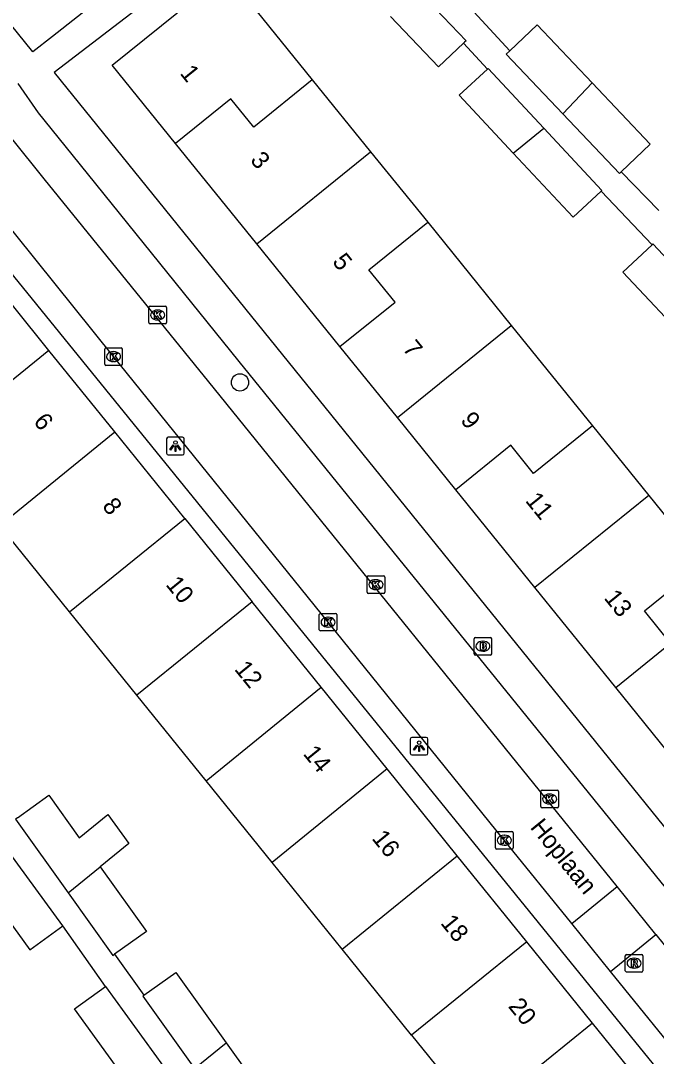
# Model space of a CAD drawing. Extents: x 162347 to 162868, y 381221 to 381813.
# Drawn here: x 162519 to 162555.1, y 381623.5 to 381682.2 of the extents above; entities that cross this region are included whole.
import ezdxf

# ---------------------------------------------------------------- set-up
doc = ezdxf.new("R2010")
doc.units = 0
for name, color, linetype in [('IMGEO_Boom', 7, 'Continuous'), ('IMGEO_Brandkraan', 7, 'Continuous'), ('IMGEO_Kolk', 7, 'Continuous'), ('IMGEO_Lichtpunt', 7, 'Continuous'), ('IMGEO_Openbare_ruimte_label', 7, 'Continuous'), ('IMGEO_Pand', 7, 'Continuous'), ('IMGEO_Pand_nummerreeks', 7, 'Continuous'), ('IMGEO_Rijbaan_lokaal_open', 7, 'Continuous'), ('IMGEO_Rioolput', 7, 'Continuous'), ('IMGEO_Voetpad_open', 7, 'Continuous')]:
    doc.layers.add(name, color=color, linetype=linetype)

msp = doc.modelspace()

# ---------------------------------------------------------------- linework, layer by layer
at = {"layer": 'IMGEO_Boom'}
msp.add_circle((162531.45, 381661.662), 0.489, dxfattribs=at)
at = {"layer": 'IMGEO_Brandkraan'}
for p, q in [((162544.718, 381646.28), (162544.718, 381647.132)), ((162544.793, 381647.206), (162545.645, 381647.206)), ((162545.719, 381647.132), (162545.719, 381646.28)), ((162545.229, 381646.426), (162545.204, 381646.426)), ((162545.206, 381646.986), (162545.231, 381646.986)), ((162545.645, 381646.206), (162544.793, 381646.206))]:
    msp.add_line(p, q, dxfattribs=at)
for points in [[(162544.718, 381646.28), (162544.718, 381647.132)], [(162544.793, 381647.206), (162545.645, 381647.206)], [(162545.719, 381647.132), (162545.719, 381646.28)], [(162545.066, 381646.906), (162545.066, 381646.506), (162545.279, 381646.506)], [(162545.297, 381646.906), (162545.066, 381646.906)], [(162545.245, 381646.825), (162545.191, 381646.825), (162545.191, 381646.749)], [(162545.191, 381646.749), (162545.244, 381646.749)], [(162545.253, 381646.673), (162545.191, 381646.673), (162545.191, 381646.592)], [(162545.191, 381646.592), (162545.253, 381646.592)], [(162545.645, 381646.206), (162544.793, 381646.206)]]:
    msp.add_lwpolyline(points, dxfattribs=at)
for centre, radius, start, end in [((162544.795, 381647.13), 0.0765, 91.55205, 178.44795), ((162544.795, 381647.13), 0.0765, 91.55205, 178.44795), ((162545.643, 381647.13), 0.0765, 1.55205, 88.44795), ((162545.643, 381647.13), 0.0765, 1.55205, 88.44795), ((162545.246, 381646.787), 0.0379, 267.82845, 90.93552), ((162545.254, 381646.632), 0.0404, 269.87594, 90.50774), ((162545.285, 381646.757), 0.251, 268.66757, 293.53466), ((162545.301, 381646.761), 0.145, 59.4692, 91.53667), ((162545.326, 381646.808), 0.0922, 285.51372, 58.15012), ((162545.331, 381646.616), 0.105, 301.31148, 78.98903), ((162544.795, 381646.282), 0.0765, 181.55205, 268.44795), ((162544.795, 381646.282), 0.0765, 181.55205, 268.44795), ((162545.643, 381646.282), 0.0765, 271.55205, 358.44795), ((162545.643, 381646.282), 0.0765, 271.55205, 358.44795)]:
    msp.add_arc(centre, radius, start, end, dxfattribs=at)
for centre, major_axis, ratio, start_param, end_param in [((162545.205, 381646.706), (-0.387, 0.002), 0.722429, 4.712389, 7.853982), ((162545.23, 381646.706), (-0.39, 0.002), 0.717154, 1.570796, 4.712389)]:
    msp.add_ellipse(centre, major_axis=major_axis, ratio=ratio, start_param=start_param, end_param=end_param, dxfattribs=at)
at = {"layer": 'IMGEO_Kolk'}
for p, q in [((162526.283, 381665.055), (162526.283, 381665.907)), ((162526.358, 381665.981), (162527.21, 381665.981)), ((162527.284, 381665.907), (162527.284, 381665.055)), ((162526.794, 381665.201), (162526.769, 381665.201)), ((162526.771, 381665.761), (162526.796, 381665.761)), ((162527.21, 381664.981), (162526.358, 381664.981)), ((162523.78, 381662.699), (162523.78, 381663.551)), ((162523.855, 381663.625), (162524.707, 381663.625)), ((162524.781, 381663.551), (162524.781, 381662.699)), ((162524.291, 381662.845), (162524.266, 381662.845)), ((162524.268, 381663.405), (162524.293, 381663.405)), ((162524.707, 381662.625), (162523.855, 381662.625)), ((162538.658, 381649.774), (162538.658, 381650.626)), ((162538.733, 381650.7), (162539.585, 381650.7)), ((162539.659, 381650.626), (162539.659, 381649.774)), ((162539.146, 381650.48), (162539.171, 381650.48)), ((162539.585, 381649.7), (162538.733, 381649.7)), ((162539.169, 381649.92), (162539.144, 381649.92)), ((162535.946, 381647.644), (162535.946, 381648.496)), ((162536.021, 381648.57), (162536.873, 381648.57)), ((162536.434, 381648.35), (162536.459, 381648.35)), ((162536.947, 381648.496), (162536.947, 381647.644)), ((162536.457, 381647.79), (162536.432, 381647.79)), ((162536.873, 381647.57), (162536.021, 381647.57)), ((162548.505, 381637.619), (162548.505, 381638.471)), ((162548.58, 381638.545), (162549.432, 381638.545)), ((162548.993, 381638.325), (162549.018, 381638.325)), ((162549.506, 381638.471), (162549.506, 381637.619)), ((162549.016, 381637.765), (162548.991, 381637.765)), ((162549.432, 381637.545), (162548.58, 381637.545)), ((162545.936, 381635.282), (162545.936, 381636.134)), ((162546.011, 381636.208), (162546.863, 381636.208)), ((162546.424, 381635.988), (162546.449, 381635.988)), ((162546.937, 381636.134), (162546.937, 381635.282)), ((162546.447, 381635.428), (162546.422, 381635.428)), ((162546.863, 381635.208), (162546.011, 381635.208))]:
    msp.add_line(p, q, dxfattribs=at)
for points in [[(162526.283, 381665.055), (162526.283, 381665.907)], [(162526.358, 381665.981), (162527.21, 381665.981)], [(162527.284, 381665.907), (162527.284, 381665.055)], [(162526.604, 381665.681), (162526.727, 381665.681), (162526.727, 381665.53), (162526.857, 381665.681), (162527.021, 381665.681), (162526.875, 381665.53), (162527.028, 381665.281), (162526.876, 381665.281), (162526.791, 381665.445), (162526.727, 381665.378), (162526.727, 381665.281), (162526.604, 381665.281), (162526.604, 381665.681)], [(162527.21, 381664.981), (162526.358, 381664.981)], [(162523.78, 381662.699), (162523.78, 381663.551)], [(162523.855, 381663.625), (162524.707, 381663.625)], [(162524.781, 381663.551), (162524.781, 381662.699)], [(162524.101, 381663.325), (162524.224, 381663.325), (162524.224, 381663.174), (162524.354, 381663.325), (162524.518, 381663.325), (162524.372, 381663.174), (162524.525, 381662.925), (162524.373, 381662.925), (162524.288, 381663.089), (162524.224, 381663.022), (162524.224, 381662.925), (162524.101, 381662.925), (162524.101, 381663.325)], [(162524.707, 381662.625), (162523.855, 381662.625)], [(162538.658, 381649.774), (162538.658, 381650.626)], [(162538.733, 381650.7), (162539.585, 381650.7)], [(162539.659, 381650.626), (162539.659, 381649.774)], [(162538.979, 381650.4), (162539.102, 381650.4), (162539.102, 381650.249), (162539.232, 381650.4), (162539.396, 381650.4), (162539.25, 381650.249), (162539.403, 381650), (162539.251, 381650), (162539.166, 381650.164), (162539.102, 381650.097), (162539.102, 381650), (162538.979, 381650), (162538.979, 381650.4)], [(162539.585, 381649.7), (162538.733, 381649.7)], [(162535.946, 381647.644), (162535.946, 381648.496)], [(162536.021, 381648.57), (162536.873, 381648.57)], [(162536.267, 381648.27), (162536.39, 381648.27), (162536.39, 381648.119), (162536.52, 381648.27), (162536.684, 381648.27), (162536.538, 381648.119), (162536.691, 381647.87), (162536.539, 381647.87), (162536.454, 381648.034), (162536.39, 381647.967), (162536.39, 381647.87), (162536.267, 381647.87), (162536.267, 381648.27)], [(162536.947, 381648.496), (162536.947, 381647.644)], [(162536.873, 381647.57), (162536.021, 381647.57)], [(162548.505, 381637.619), (162548.505, 381638.471)], [(162548.58, 381638.545), (162549.432, 381638.545)], [(162548.826, 381638.245), (162548.949, 381638.245), (162548.949, 381638.094), (162549.079, 381638.245), (162549.243, 381638.245), (162549.097, 381638.094), (162549.25, 381637.845), (162549.098, 381637.845), (162549.013, 381638.009), (162548.949, 381637.942), (162548.949, 381637.845), (162548.826, 381637.845), (162548.826, 381638.245)], [(162549.506, 381638.471), (162549.506, 381637.619)], [(162549.432, 381637.545), (162548.58, 381637.545)], [(162545.936, 381635.282), (162545.936, 381636.134)], [(162546.011, 381636.208), (162546.863, 381636.208)], [(162546.257, 381635.908), (162546.38, 381635.908), (162546.38, 381635.757), (162546.51, 381635.908), (162546.674, 381635.908), (162546.528, 381635.757), (162546.681, 381635.508), (162546.529, 381635.508), (162546.444, 381635.672), (162546.38, 381635.605), (162546.38, 381635.508), (162546.257, 381635.508), (162546.257, 381635.908)], [(162546.937, 381636.134), (162546.937, 381635.282)], [(162546.863, 381635.208), (162546.011, 381635.208)]]:
    msp.add_lwpolyline(points, dxfattribs=at)
for centre, start, end in [((162526.36, 381665.905), 91.55205, 178.44795), ((162526.36, 381665.905), 91.55205, 178.44795), ((162527.208, 381665.905), 1.55205, 88.44795), ((162527.208, 381665.905), 1.55205, 88.44795), ((162526.36, 381665.057), 181.55205, 268.44795), ((162526.36, 381665.057), 181.55205, 268.44795), ((162527.208, 381665.057), 271.55205, 358.44795), ((162527.208, 381665.057), 271.55205, 358.44795), ((162523.857, 381663.549), 91.55205, 178.44795), ((162523.857, 381663.549), 91.55205, 178.44795), ((162524.705, 381663.549), 1.55205, 88.44795), ((162524.705, 381663.549), 1.55205, 88.44795), ((162523.857, 381662.701), 181.55205, 268.44795), ((162523.857, 381662.701), 181.55205, 268.44795), ((162524.705, 381662.701), 271.55205, 358.44795), ((162524.705, 381662.701), 271.55205, 358.44795), ((162538.735, 381650.624), 91.55205, 178.44795), ((162538.735, 381650.624), 91.55205, 178.44795), ((162539.583, 381650.624), 1.55205, 88.44795), ((162539.583, 381650.624), 1.55205, 88.44795), ((162538.735, 381649.776), 181.55205, 268.44795), ((162538.735, 381649.776), 181.55205, 268.44795), ((162539.583, 381649.776), 271.55205, 358.44795), ((162539.583, 381649.776), 271.55205, 358.44795), ((162536.023, 381648.494), 91.55205, 178.44795), ((162536.023, 381648.494), 91.55205, 178.44795), ((162536.871, 381648.494), 1.55205, 88.44795), ((162536.871, 381648.494), 1.55205, 88.44795), ((162536.023, 381647.646), 181.55205, 268.44795), ((162536.023, 381647.646), 181.55205, 268.44795), ((162536.871, 381647.646), 271.55205, 358.44795), ((162536.871, 381647.646), 271.55205, 358.44795), ((162548.582, 381638.469), 91.55205, 178.44795), ((162548.582, 381638.469), 91.55205, 178.44795), ((162549.43, 381638.469), 1.55205, 88.44795), ((162549.43, 381638.469), 1.55205, 88.44795), ((162548.582, 381637.621), 181.55205, 268.44795), ((162548.582, 381637.621), 181.55205, 268.44795), ((162549.43, 381637.621), 271.55205, 358.44795), ((162549.43, 381637.621), 271.55205, 358.44795), ((162546.013, 381636.132), 91.55205, 178.44795), ((162546.013, 381636.132), 91.55205, 178.44795), ((162546.861, 381636.132), 1.55205, 88.44795), ((162546.861, 381636.132), 1.55205, 88.44795), ((162546.013, 381635.284), 181.55205, 268.44795), ((162546.013, 381635.284), 181.55205, 268.44795), ((162546.861, 381635.284), 271.55205, 358.44795), ((162546.861, 381635.284), 271.55205, 358.44795)]:
    msp.add_arc(centre, 0.0765, start, end, dxfattribs=at)
for centre, major_axis, ratio, start_param, end_param in [((162526.77, 381665.481), (-0.387, 0.002), 0.722429, 4.712389, 7.853982), ((162526.795, 381665.481), (-0.39, 0.002), 0.717154, 1.570796, 4.712389), ((162524.267, 381663.125), (-0.387, 0.002), 0.722429, 4.712389, 7.853982), ((162524.292, 381663.125), (-0.39, 0.002), 0.717154, 1.570796, 4.712389), ((162539.145, 381650.2), (-0.387, 0.002), 0.722429, 4.712389, 7.853982), ((162539.17, 381650.2), (-0.39, 0.002), 0.717154, 1.570796, 4.712389), ((162536.433, 381648.07), (-0.387, 0.002), 0.722429, 4.712389, 7.853982), ((162536.458, 381648.07), (-0.39, 0.002), 0.717154, 1.570796, 4.712389), ((162548.992, 381638.045), (-0.387, 0.002), 0.722429, 4.712389, 7.853982), ((162549.017, 381638.045), (-0.39, 0.002), 0.717154, 1.570796, 4.712389), ((162546.423, 381635.708), (-0.387, 0.002), 0.722429, 4.712389, 7.853982), ((162546.448, 381635.708), (-0.39, 0.002), 0.717154, 1.570796, 4.712389)]:
    msp.add_ellipse(centre, major_axis=major_axis, ratio=ratio, start_param=start_param, end_param=end_param, dxfattribs=at)
at = {"layer": 'IMGEO_Lichtpunt'}
for p, q in [((162527.294, 381658.456), (162527.294, 381657.649)), ((162527.294, 381658.456), (162527.294, 381657.649)), ((162528.196, 381658.551), (162527.388, 381658.551)), ((162528.196, 381658.551), (162527.388, 381658.551)), ((162528.29, 381657.649), (162528.29, 381658.456)), ((162528.29, 381657.649), (162528.29, 381658.456)), ((162527.388, 381657.555), (162528.196, 381657.555)), ((162527.388, 381657.555), (162528.196, 381657.555)), ((162541.107, 381641.442), (162541.107, 381640.635)), ((162541.107, 381641.442), (162541.107, 381640.635)), ((162542.009, 381641.537), (162541.201, 381641.537)), ((162542.009, 381641.537), (162541.201, 381641.537)), ((162542.103, 381640.635), (162542.103, 381641.442)), ((162542.103, 381640.635), (162542.103, 381641.442)), ((162541.201, 381640.541), (162542.009, 381640.541)), ((162541.201, 381640.541), (162542.009, 381640.541))]:
    msp.add_line(p, q, dxfattribs=at)
for points in [[(162527.668, 381658.12), (162527.707, 381658.092), (162527.519, 381657.83), (162527.481, 381657.857), (162527.668, 381658.12)], [(162527.77, 381658.072), (162527.817, 381658.072), (162527.817, 381657.75), (162527.77, 381657.75), (162527.77, 381658.072)], [(162527.88, 381658.092), (162527.918, 381658.119), (162528.105, 381657.857), (162528.066, 381657.829), (162527.88, 381658.092)], [(162541.481, 381641.106), (162541.52, 381641.078), (162541.332, 381640.816), (162541.294, 381640.843), (162541.481, 381641.106)], [(162541.583, 381641.058), (162541.63, 381641.058), (162541.63, 381640.736), (162541.583, 381640.736), (162541.583, 381641.058)], [(162541.693, 381641.078), (162541.731, 381641.105), (162541.918, 381640.843), (162541.879, 381640.815), (162541.693, 381641.078)]]:
    msp.add_lwpolyline(points, dxfattribs=at)
for centre in [(162527.793, 381658.254), (162541.606, 381641.24)]:
    msp.add_circle(centre, 0.0994, dxfattribs=at)
for centre, start, end in [((162527.388, 381658.456), 90, 180), ((162527.388, 381658.456), 90, 180), ((162528.196, 381658.456), 0, 90), ((162528.196, 381658.456), 0, 90), ((162527.388, 381657.649), 180, 270), ((162527.388, 381657.649), 180, 270), ((162528.196, 381657.649), 270, 0), ((162528.196, 381657.649), 270, 360), ((162541.201, 381641.442), 90, 180), ((162541.201, 381641.442), 90, 180), ((162542.009, 381641.442), 0, 90), ((162542.009, 381641.442), 0, 90), ((162541.201, 381640.635), 180, 270), ((162541.201, 381640.635), 180, 270), ((162542.009, 381640.635), 270, 0), ((162542.009, 381640.635), 270, 360)]:
    msp.add_arc(centre, 0.0946, start, end, dxfattribs=at)
at = {"layer": 'IMGEO_Pand'}
for points in [[(162527.802, 381675.205), (162524.214, 381679.638), (162530.663, 381684.862), (162535.551, 381678.822)], [(162541.669, 381683.768), (162544.268, 381681.031), (162544.173, 381680.942), (162544.128, 381680.899)], [(162544.128, 381680.899), (162542.705, 381679.548), (162539.988, 381682.409)], [(162546.747, 381680.449), (162548.3, 381681.923), (162551.41, 381678.647)], [(162549.761, 381676.88), (162546.55, 381680.262), (162546.747, 381680.449)], [(162546.941, 381674.661), (162543.885, 381677.942), (162545.478, 381679.427)], [(162545.478, 381679.427), (162545.52, 381679.466), (162548.684, 381676.069)], [(162535.551, 381678.822), (162532.227, 381676.135), (162530.933, 381677.736), (162527.802, 381675.205)], [(162535.551, 381678.822), (162538.854, 381674.741)], [(162551.41, 381678.647), (162549.761, 381676.88)], [(162551.41, 381678.647), (162554.71, 381675.17), (162553.057, 381673.602)], [(162553.057, 381673.602), (162552.96, 381673.51), (162549.761, 381676.88)], [(162546.941, 381674.661), (162548.684, 381676.069)], [(162548.684, 381676.069), (162551.966, 381672.545), (162551.924, 381672.505)], [(162532.399, 381669.524), (162527.802, 381675.205)], [(162532.399, 381669.524), (162538.854, 381674.741)], [(162538.854, 381674.741), (162542.092, 381670.741)], [(162551.924, 381672.505), (162550.331, 381671.022), (162546.941, 381674.661)], [(162537.119, 381663.693), (162540.243, 381666.217), (162538.762, 381668.049), (162542.092, 381670.741)], [(162542.092, 381670.741), (162546.831, 381664.885)], [(162537.119, 381663.693), (162532.399, 381669.524)], [(162554.81, 381669.466), (162553.163, 381667.917), (162557.076, 381663.754)], [(162554.81, 381669.466), (162554.857, 381669.51), (162558.89, 381665.22)], [(162520.622, 381663.477), (162516.63, 381668.417)], [(162540.376, 381659.668), (162546.831, 381664.885)], [(162546.831, 381664.885), (162551.436, 381659.194)], [(162520.622, 381663.477), (162514.092, 381658.173)], [(162524.355, 381658.858), (162520.622, 381663.477)], [(162540.376, 381659.668), (162537.119, 381663.693)], [(162543.687, 381655.577), (162540.376, 381659.668)], [(162517.824, 381653.555), (162524.355, 381658.858)], [(162528.316, 381653.955), (162524.355, 381658.858)], [(162551.436, 381659.194), (162548.1, 381656.497), (162546.806, 381658.098), (162543.687, 381655.577)], [(162551.436, 381659.194), (162554.627, 381655.252)], [(162548.172, 381650.035), (162543.687, 381655.577)], [(162554.627, 381655.252), (162548.172, 381650.035)], [(162554.627, 381655.252), (162557.729, 381651.419)], [(162521.786, 381648.653), (162517.824, 381653.555)], [(162521.786, 381648.653), (162528.316, 381653.955)], [(162528.316, 381653.955), (162532.138, 381649.227)], [(162552.756, 381644.372), (162555.867, 381646.886), (162554.386, 381648.718), (162557.729, 381651.419)], [(162552.756, 381644.372), (162548.172, 381650.035)], [(162532.138, 381649.227), (162525.608, 381643.923)], [(162536.056, 381644.377), (162532.138, 381649.227)], [(162525.608, 381643.923), (162521.786, 381648.653)], [(162529.526, 381639.075), (162536.056, 381644.377)], [(162539.798, 381639.748), (162536.056, 381644.377)], [(162556.089, 381640.253), (162552.756, 381644.372)], [(162529.526, 381639.075), (162525.608, 381643.923)], [(162539.798, 381639.748), (162533.269, 381634.444)], [(162543.769, 381634.833), (162539.798, 381639.748)], [(162533.269, 381634.444), (162529.526, 381639.075)], [(162518.832, 381636.976), (162520.616, 381638.255), (162522.343, 381635.847), (162523.964, 381637.163), (162525.145, 381635.517), (162523.524, 381634.2)], [(162518.832, 381636.976), (162518.717, 381636.894), (162521.707, 381632.725)], [(162521.4, 381630.857), (162518.341, 381635.054)], [(162537.239, 381629.531), (162543.769, 381634.833)], [(162547.709, 381629.957), (162543.769, 381634.833)], [(162521.707, 381632.725), (162523.524, 381634.2)], [(162523.524, 381634.2), (162526.149, 381630.539), (162524.342, 381629.243)], [(162537.239, 381629.531), (162533.269, 381634.444)], [(162516.396, 381633.817), (162519.542, 381629.502), (162521.4, 381630.857)], [(162521.707, 381632.725), (162524.251, 381629.178), (162524.342, 381629.243)], [(162541.181, 381624.654), (162537.239, 381629.531)], [(162547.709, 381629.957), (162541.181, 381624.654)], [(162551.438, 381625.343), (162547.709, 381629.957)], [(162526, 381626.917), (162527.821, 381628.216), (162530.674, 381624.218)], [(162525.275, 381621.701), (162522.066, 381626.149), (162523.834, 381627.425)], [(162523.834, 381627.425), (162527.117, 381622.873)], [(162526, 381626.917), (162525.943, 381626.876), (162528.879, 381622.762)], [(162551.438, 381625.343), (162544.909, 381620.041), (162544.856, 381620.107)], [(162555.512, 381620.301), (162551.438, 381625.343)], [(162528.879, 381622.762), (162530.674, 381624.218)], [(162530.674, 381624.218), (162533.328, 381620.5), (162531.501, 381619.196)], [(162541.181, 381624.654), (162544.856, 381620.107)]]:
    msp.add_lwpolyline(points, dxfattribs=at)
at = {"layer": 'IMGEO_Rijbaan_lokaal_open'}
for points in [[(162550.263, 381630.982), (162546.437, 381635.708), (162536.447, 381648.07), (162524.281, 381663.125), (162512.103, 381678.261), (162509.921, 381680.927)], [(162552.836, 381633.078), (162529.685, 381661.69), (162520.356, 381673.209), (162518.517, 381675.491)], [(162550.263, 381630.982), (162552.836, 381633.078)], [(162555.033, 381630.367), (162552.836, 381633.078)], [(162552.464, 381628.263), (162550.263, 381630.982)], [(162552.464, 381628.263), (162555.033, 381630.367)], [(162555.033, 381630.367), (162573.231, 381607.826), (162574.574, 381606.188)], [(162573.172, 381602.64), (162568.008, 381609.06), (162557.077, 381622.564), (162552.464, 381628.263)]]:
    msp.add_lwpolyline(points, dxfattribs=at)
at = {"layer": 'IMGEO_Rioolput'}
for p, q in [((162553.295, 381628.311), (162553.295, 381629.163)), ((162553.37, 381629.237), (162554.222, 381629.237)), ((162553.783, 381629.017), (162553.808, 381629.017)), ((162554.296, 381629.163), (162554.296, 381628.311)), ((162554.222, 381628.237), (162553.37, 381628.237)), ((162553.806, 381628.457), (162553.781, 381628.457))]:
    msp.add_line(p, q, dxfattribs=at)
for points in [[(162553.295, 381628.311), (162553.295, 381629.163)], [(162553.37, 381629.237), (162554.222, 381629.237)], [(162553.884, 381628.935), (162553.632, 381628.937), (162553.632, 381628.537)], [(162553.81, 381628.856), (162553.756, 381628.856), (162553.756, 381628.775)], [(162554.296, 381629.163), (162554.296, 381628.311)], [(162554.222, 381628.237), (162553.37, 381628.237)], [(162553.632, 381628.537), (162553.756, 381628.537), (162553.756, 381628.699), (162553.767, 381628.699)], [(162553.756, 381628.775), (162553.808, 381628.775)], [(162553.814, 381628.67), (162553.885, 381628.537), (162554.025, 381628.537), (162553.96, 381628.663)]]:
    msp.add_lwpolyline(points, dxfattribs=at)
for centre, radius, start, end in [((162553.372, 381629.161), 0.0765, 91.55205, 178.44795), ((162553.372, 381629.161), 0.0765, 91.55205, 178.44795), ((162553.816, 381628.76), 0.0964, 77.00612, 93.18647), ((162553.83, 381628.817), 0.0378, 276.66336, 79.67722), ((162553.883, 381628.825), 0.109, 350.36119, 89.41601), ((162553.881, 381628.825), 0.112, 277.58423, 350.98172), ((162554.22, 381629.161), 0.0765, 1.55205, 88.44795), ((162554.22, 381629.161), 0.0765, 1.55205, 88.44795), ((162553.372, 381628.313), 0.0765, 181.55205, 268.44795), ((162553.372, 381628.313), 0.0765, 181.55205, 268.44795), ((162553.766, 381628.646), 0.0533, 26.02933, 88.69889), ((162553.792, 381628.964), 0.19, 274.7715, 282.96867), ((162553.865, 381628.61), 0.108, 29.51342, 73.79051), ((162554.22, 381628.313), 0.0765, 271.55205, 358.44795), ((162554.22, 381628.313), 0.0765, 271.55205, 358.44795)]:
    msp.add_arc(centre, radius, start, end, dxfattribs=at)
for centre, major_axis, ratio, start_param, end_param in [((162553.782, 381628.737), (-0.387, 0.002), 0.722429, 4.712389, 7.853982), ((162553.807, 381628.737), (-0.39, 0.002), 0.717154, 1.570796, 4.712389)]:
    msp.add_ellipse(centre, major_axis=major_axis, ratio=ratio, start_param=start_param, end_param=end_param, dxfattribs=at)
at = {"layer": 'IMGEO_Voetpad_open'}
for points in [[(162525.341, 381684.847), (162520.82, 381681.267), (162519.71, 381680.397), (162515.643, 381685.433), (162521.312, 381689.925)], [(162526.479, 381683.499), (162520.914, 381679.229), (162577.5, 381609.273), (162579.694, 381611.087)], [(162546.747, 381680.449), (162544.711, 381682.665)], [(162544.128, 381680.899), (162545.478, 381679.427)], [(162518.865, 381678.599), (162520.017, 381676.937), (162521.914, 381674.577), (162531.393, 381662.847), (162554.987, 381633.73), (162575.072, 381608.955), (162575.451, 381608.462)], [(162512.565, 381673.447), (162513.38, 381674.107), (162571.832, 381602.129), (162570.843, 381601.33)], [(162555.205, 381671.414), (162553.057, 381673.602)], [(162551.924, 381672.505), (162554.81, 381669.466)], [(162523.834, 381627.425), (162521.4, 381630.857)], [(162524.342, 381629.243), (162526, 381626.917)]]:
    msp.add_lwpolyline(points, dxfattribs=at)

# ---------------------------------------------------------------- texts
at = {"layer": 'IMGEO_Openbare_ruimte_label'}
msp.add_text('Hoplaan', height=1, rotation=308.99099, dxfattribs=at).set_placement((162547.86, 381636.426))
at = {"layer": 'IMGEO_Pand_nummerreeks'}
for s, rotation, p in [('1', 308.94373, (162528.008, 381679.175)), ('3', 308.94373, (162531.991, 381674.247)), ('5', 308.94373, (162536.646, 381668.488)), ('7', 308.94373, (162540.631, 381663.557)), ('9', 308.94373, (162543.912, 381659.497)), ('6', 309.07551, (162519.702, 381659.427)), ('11', 308.94373, (162547.588, 381654.946)), ('8', 309.07551, (162523.6, 381654.627)), ('10', 309.07551, (162527.202, 381650.188)), ('13', 308.94373, (162552.048, 381649.429)), ('12', 309.07551, (162531.094, 381645.396)), ('14', 309.07551, (162534.989, 381640.597)), ('16', 309.07551, (162538.884, 381635.801)), ('18', 309.07551, (162542.78, 381631.002)), ('20', 309.07551, (162546.618, 381626.277))]:
    msp.add_text(s, height=1, rotation=rotation, dxfattribs=at).set_placement(p)

doc.saveas('drawing.dxf')
